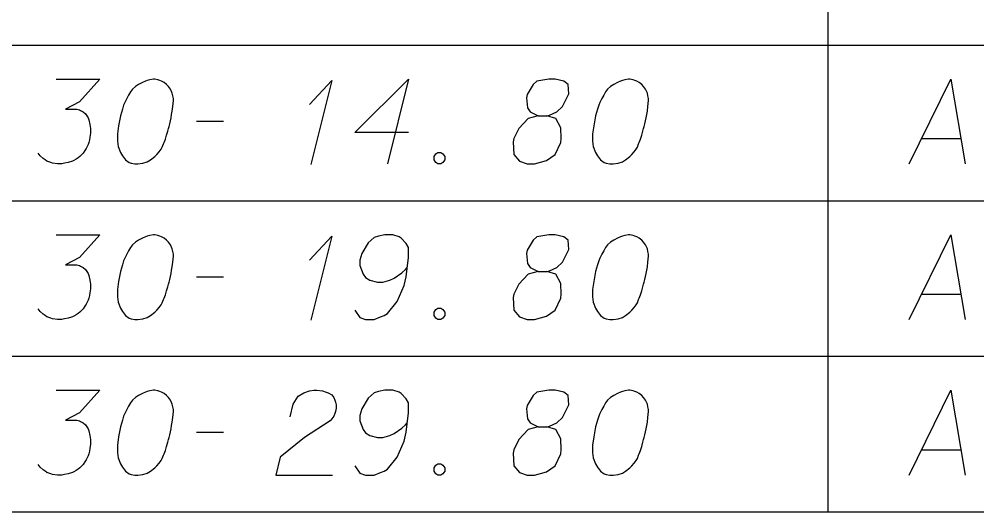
# Model space of a CAD drawing. Extents: x 2074207 to 2076812, y 516372 to 523312.
# Drawn here: x 2076399.3 to 2076453.5, y 519619.2 to 519647.1 of the extents above; entities that cross this region are included whole.
import ezdxf

# ---------------------------------------------------------------- set-up
doc = ezdxf.new("R2010")
doc.units = 0
for name, color, linetype in [('Prop DirtTable_ Soil Test Results - Outline (Major)', 7, 'Continuous'), ('Prop DirtTable_ Soil Test Results - Outline (Minor)', 7, 'Continuous'), ('Prop DirtTable_ Soil Test Results - Tx (Sample Data)', 7, 'Continuous')]:
    doc.layers.add(name, color=color, linetype=linetype)

msp = doc.modelspace()

# ---------------------------------------------------------------- linework, layer by layer
at = {"layer": 'Prop DirtTable_ Soil Test Results - Outline (Major)'}
msp.add_line((2076260.609, 519619.21), (2076811.903, 519619.21), dxfattribs=at)
at = {"layer": 'Prop DirtTable_ Soil Test Results - Outline (Minor)'}
for p, q in [((2076445.063, 519654.41), (2076445.063, 519645.61)), ((2076260.609, 519645.61), (2076811.903, 519645.61)), ((2076260.609, 519645.61), (2076811.903, 519645.61)), ((2076445.063, 519645.61), (2076445.063, 519636.81)), ((2076260.609, 519636.81), (2076811.903, 519636.81)), ((2076260.609, 519636.81), (2076811.903, 519636.81)), ((2076445.063, 519636.81), (2076445.063, 519628.01)), ((2076260.609, 519628.01), (2076811.903, 519628.01)), ((2076260.609, 519628.01), (2076811.903, 519628.01)), ((2076445.063, 519628.01), (2076445.063, 519619.21)), ((2076260.609, 519619.21), (2076811.903, 519619.21))]:
    msp.add_line(p, q, dxfattribs=at)
at = {"layer": 'Prop DirtTable_ Soil Test Results - Tx (Sample Data)'}
for points in [[(2076401.419, 519643.691), (2076403.888, 519643.691), (2076402.724, 519642.406), (2076401.948, 519641.99), (2076402.583, 519641.99), (2076402.724, 519641.952), (2076402.794, 519641.915), (2076402.865, 519641.877), (2076402.935, 519641.839), (2076403.077, 519641.726), (2076403.147, 519641.612), (2076403.218, 519641.499), (2076403.253, 519641.385), (2076403.323, 519641.121), (2076403.359, 519640.894), (2076403.359, 519640.781), (2076403.359, 519640.63), (2076403.323, 519640.403), (2076403.288, 519640.252), (2076403.253, 519640.1), (2076403.218, 519639.987), (2076403.182, 519639.911), (2076403.147, 519639.836), (2076403.112, 519639.76), (2076403.041, 519639.647), (2076402.935, 519639.496), (2076402.83, 519639.382), (2076402.759, 519639.307), (2076402.653, 519639.231), (2076402.547, 519639.155), (2076402.406, 519639.08), (2076402.336, 519639.042), (2076402.089, 519638.967), (2076401.877, 519638.929), (2076401.736, 519638.891), (2076401.489, 519638.891), (2076401.207, 519638.929), (2076401.101, 519638.967), (2076400.995, 519639.004), (2076400.889, 519639.042), (2076400.784, 519639.118), (2076400.678, 519639.193), (2076400.501, 519639.344), (2076400.396, 519639.496)], [(2076406.992, 519643.691), (2076406.922, 519643.691), (2076406.71, 519643.653), (2076406.569, 519643.615), (2076406.463, 519643.578), (2076406.287, 519643.502), (2076406.075, 519643.389), (2076405.899, 519643.275), (2076405.722, 519643.124), (2076405.616, 519642.973), (2076405.511, 519642.784), (2076405.405, 519642.595), (2076405.299, 519642.368), (2076405.228, 519642.217), (2076405.158, 519641.99), (2076405.052, 519641.612), (2076404.946, 519641.045), (2076404.876, 519640.592), (2076404.876, 519640.176), (2076404.911, 519639.874), (2076405.052, 519639.533), (2076405.158, 519639.344), (2076405.334, 519639.118), (2076405.546, 519638.967), (2076405.652, 519638.929), (2076405.863, 519638.891), (2076406.04, 519638.891), (2076406.322, 519638.929), (2076406.569, 519639.004), (2076406.745, 519639.118), (2076406.992, 519639.307), (2076407.098, 519639.42), (2076407.239, 519639.571), (2076407.345, 519639.722), (2076407.415, 519639.836), (2076407.486, 519640.025), (2076407.521, 519640.1), (2076407.592, 519640.289), (2076407.662, 519640.516), (2076407.733, 519640.743), (2076407.768, 519640.894), (2076407.803, 519641.007), (2076407.839, 519641.159), (2076407.909, 519641.499), (2076407.945, 519641.688), (2076407.98, 519641.877), (2076408.015, 519642.141), (2076408.05, 519642.481), (2076408.05, 519642.595), (2076408.015, 519642.746), (2076407.98, 519642.897), (2076407.874, 519643.124), (2076407.768, 519643.275), (2076407.662, 519643.389), (2076407.521, 519643.502), (2076407.38, 519643.578), (2076407.274, 519643.615), (2076407.169, 519643.653), (2076406.992, 519643.691)], [(2076415.74, 519642.255), (2076417.01, 519643.615), (2076415.811, 519638.853)], [(2076421.349, 519640.667), (2076418.316, 519640.667), (2076421.349, 519643.691), (2076420.15, 519638.891)], [(2076428.687, 519641.612), (2076429.18, 519641.612), (2076429.322, 519641.65), (2076429.745, 519641.839), (2076430.062, 519642.141), (2076430.415, 519642.859), (2076430.38, 519643.389), (2076430.133, 519643.578), (2076429.639, 519643.691), (2076429.286, 519643.691), (2076428.616, 519643.578), (2076428.404, 519643.389), (2076428.052, 519642.822), (2076428.016, 519642.633), (2076428.087, 519642.066), (2076428.228, 519641.839), (2076428.687, 519641.612), (2076428.122, 519641.461), (2076427.593, 519640.894), (2076427.311, 519640.327), (2076427.276, 519640.138), (2076427.311, 519639.42), (2076427.628, 519639.042), (2076428.052, 519638.891), (2076428.475, 519638.891), (2076429.145, 519639.08), (2076429.639, 519639.42), (2076429.957, 519640.1), (2076429.992, 519640.327), (2076429.957, 519640.932), (2076429.674, 519641.461), (2076429.18, 519641.612)], [(2076433.872, 519643.691), (2076433.802, 519643.691), (2076433.59, 519643.653), (2076433.449, 519643.615), (2076433.343, 519643.578), (2076433.167, 519643.502), (2076432.955, 519643.389), (2076432.779, 519643.275), (2076432.602, 519643.124), (2076432.496, 519642.973), (2076432.391, 519642.784), (2076432.285, 519642.595), (2076432.179, 519642.368), (2076432.108, 519642.217), (2076432.038, 519641.99), (2076431.932, 519641.612), (2076431.826, 519641.045), (2076431.756, 519640.592), (2076431.756, 519640.176), (2076431.791, 519639.874), (2076431.932, 519639.533), (2076432.038, 519639.344), (2076432.214, 519639.118), (2076432.426, 519638.967), (2076432.532, 519638.929), (2076432.743, 519638.891), (2076432.92, 519638.891), (2076433.202, 519638.929), (2076433.449, 519639.004), (2076433.625, 519639.118), (2076433.872, 519639.307), (2076433.978, 519639.42), (2076434.119, 519639.571), (2076434.225, 519639.722), (2076434.295, 519639.836), (2076434.366, 519640.025), (2076434.401, 519640.1), (2076434.472, 519640.289), (2076434.542, 519640.516), (2076434.613, 519640.743), (2076434.648, 519640.894), (2076434.683, 519641.007), (2076434.719, 519641.159), (2076434.789, 519641.499), (2076434.825, 519641.688), (2076434.86, 519641.877), (2076434.895, 519642.141), (2076434.93, 519642.481), (2076434.93, 519642.595), (2076434.895, 519642.746), (2076434.86, 519642.897), (2076434.754, 519643.124), (2076434.648, 519643.275), (2076434.542, 519643.389), (2076434.401, 519643.502), (2076434.26, 519643.578), (2076434.154, 519643.615), (2076434.049, 519643.653), (2076433.872, 519643.691)], [(2076449.676, 519638.891), (2076452.039, 519643.691), (2076452.85, 519638.891)], [(2076409.356, 519641.31), (2076410.872, 519641.31)], [(2076450.381, 519640.327), (2076452.603, 519640.327)], [(2076423.007, 519639.533), (2076423.184, 519639.533), (2076423.289, 519639.458), (2076423.395, 519639.307), (2076423.395, 519639.118), (2076423.289, 519638.967), (2076423.184, 519638.891), (2076423.007, 519638.891), (2076422.901, 519638.967), (2076422.796, 519639.118), (2076422.796, 519639.307), (2076422.901, 519639.458), (2076423.007, 519639.533)], [(2076401.419, 519634.891), (2076403.888, 519634.891), (2076402.724, 519633.606), (2076401.948, 519633.19), (2076402.583, 519633.19), (2076402.724, 519633.152), (2076402.794, 519633.115), (2076402.865, 519633.077), (2076402.935, 519633.039), (2076403.077, 519632.926), (2076403.147, 519632.812), (2076403.218, 519632.699), (2076403.253, 519632.585), (2076403.323, 519632.321), (2076403.359, 519632.094), (2076403.359, 519631.981), (2076403.359, 519631.83), (2076403.323, 519631.603), (2076403.288, 519631.452), (2076403.253, 519631.3), (2076403.218, 519631.187), (2076403.182, 519631.111), (2076403.147, 519631.036), (2076403.112, 519630.96), (2076403.041, 519630.847), (2076402.935, 519630.696), (2076402.83, 519630.582), (2076402.759, 519630.507), (2076402.653, 519630.431), (2076402.547, 519630.355), (2076402.406, 519630.28), (2076402.336, 519630.242), (2076402.089, 519630.167), (2076401.877, 519630.129), (2076401.736, 519630.091), (2076401.489, 519630.091), (2076401.207, 519630.129), (2076401.101, 519630.167), (2076400.995, 519630.204), (2076400.889, 519630.242), (2076400.784, 519630.318), (2076400.678, 519630.393), (2076400.501, 519630.544), (2076400.396, 519630.696)], [(2076406.992, 519634.891), (2076406.922, 519634.891), (2076406.71, 519634.853), (2076406.569, 519634.815), (2076406.463, 519634.778), (2076406.287, 519634.702), (2076406.075, 519634.589), (2076405.899, 519634.475), (2076405.722, 519634.324), (2076405.616, 519634.173), (2076405.511, 519633.984), (2076405.405, 519633.795), (2076405.299, 519633.568), (2076405.228, 519633.417), (2076405.158, 519633.19), (2076405.052, 519632.812), (2076404.946, 519632.245), (2076404.876, 519631.792), (2076404.876, 519631.376), (2076404.911, 519631.074), (2076405.052, 519630.733), (2076405.158, 519630.544), (2076405.334, 519630.318), (2076405.546, 519630.167), (2076405.652, 519630.129), (2076405.863, 519630.091), (2076406.04, 519630.091), (2076406.322, 519630.129), (2076406.569, 519630.204), (2076406.745, 519630.318), (2076406.992, 519630.507), (2076407.098, 519630.62), (2076407.239, 519630.771), (2076407.345, 519630.922), (2076407.415, 519631.036), (2076407.486, 519631.225), (2076407.521, 519631.3), (2076407.592, 519631.489), (2076407.662, 519631.716), (2076407.733, 519631.943), (2076407.768, 519632.094), (2076407.803, 519632.207), (2076407.839, 519632.359), (2076407.909, 519632.699), (2076407.945, 519632.888), (2076407.98, 519633.077), (2076408.015, 519633.341), (2076408.05, 519633.681), (2076408.05, 519633.795), (2076408.015, 519633.946), (2076407.98, 519634.097), (2076407.874, 519634.324), (2076407.768, 519634.475), (2076407.662, 519634.589), (2076407.521, 519634.702), (2076407.38, 519634.778), (2076407.274, 519634.815), (2076407.169, 519634.853), (2076406.992, 519634.891)], [(2076415.74, 519633.455), (2076417.01, 519634.815), (2076415.811, 519630.053)], [(2076418.316, 519630.62), (2076418.598, 519630.204), (2076418.915, 519630.091), (2076419.409, 519630.091), (2076419.762, 519630.242), (2076419.974, 519630.318), (2076420.15, 519630.431), (2076420.714, 519631.111), (2076421.102, 519632.018), (2076421.208, 519632.51), (2076421.349, 519633.606), (2076421.349, 519634.173), (2076421.208, 519634.4), (2076420.926, 519634.702), (2076420.82, 519634.778), (2076420.467, 519634.891), (2076420.009, 519634.891), (2076419.656, 519634.815), (2076419.409, 519634.74), (2076419.056, 519634.437), (2076418.704, 519633.833), (2076418.598, 519633.455), (2076418.598, 519633.152), (2076418.774, 519632.661), (2076418.915, 519632.472), (2076419.162, 519632.321), (2076419.586, 519632.207), (2076419.903, 519632.207), (2076420.291, 519632.321), (2076420.538, 519632.434), (2076420.961, 519632.737), (2076421.173, 519632.926), (2076421.279, 519633.039)], [(2076428.687, 519632.812), (2076429.18, 519632.812), (2076429.322, 519632.85), (2076429.745, 519633.039), (2076430.062, 519633.341), (2076430.415, 519634.059), (2076430.38, 519634.589), (2076430.133, 519634.778), (2076429.639, 519634.891), (2076429.286, 519634.891), (2076428.616, 519634.778), (2076428.404, 519634.589), (2076428.052, 519634.022), (2076428.016, 519633.833), (2076428.087, 519633.266), (2076428.228, 519633.039), (2076428.687, 519632.812), (2076428.122, 519632.661), (2076427.593, 519632.094), (2076427.311, 519631.527), (2076427.276, 519631.338), (2076427.311, 519630.62), (2076427.628, 519630.242), (2076428.052, 519630.091), (2076428.475, 519630.091), (2076429.145, 519630.28), (2076429.639, 519630.62), (2076429.957, 519631.3), (2076429.992, 519631.527), (2076429.957, 519632.132), (2076429.674, 519632.661), (2076429.18, 519632.812)], [(2076433.872, 519634.891), (2076433.802, 519634.891), (2076433.59, 519634.853), (2076433.449, 519634.815), (2076433.343, 519634.778), (2076433.167, 519634.702), (2076432.955, 519634.589), (2076432.779, 519634.475), (2076432.602, 519634.324), (2076432.496, 519634.173), (2076432.391, 519633.984), (2076432.285, 519633.795), (2076432.179, 519633.568), (2076432.108, 519633.417), (2076432.038, 519633.19), (2076431.932, 519632.812), (2076431.826, 519632.245), (2076431.756, 519631.792), (2076431.756, 519631.376), (2076431.791, 519631.074), (2076431.932, 519630.733), (2076432.038, 519630.544), (2076432.214, 519630.318), (2076432.426, 519630.167), (2076432.532, 519630.129), (2076432.743, 519630.091), (2076432.92, 519630.091), (2076433.202, 519630.129), (2076433.449, 519630.204), (2076433.625, 519630.318), (2076433.872, 519630.507), (2076433.978, 519630.62), (2076434.119, 519630.771), (2076434.225, 519630.922), (2076434.295, 519631.036), (2076434.366, 519631.225), (2076434.401, 519631.3), (2076434.472, 519631.489), (2076434.542, 519631.716), (2076434.613, 519631.943), (2076434.648, 519632.094), (2076434.683, 519632.207), (2076434.719, 519632.359), (2076434.789, 519632.699), (2076434.825, 519632.888), (2076434.86, 519633.077), (2076434.895, 519633.341), (2076434.93, 519633.681), (2076434.93, 519633.795), (2076434.895, 519633.946), (2076434.86, 519634.097), (2076434.754, 519634.324), (2076434.648, 519634.475), (2076434.542, 519634.589), (2076434.401, 519634.702), (2076434.26, 519634.778), (2076434.154, 519634.815), (2076434.049, 519634.853), (2076433.872, 519634.891)], [(2076449.676, 519630.091), (2076452.039, 519634.891), (2076452.85, 519630.091)], [(2076409.356, 519632.51), (2076410.872, 519632.51)], [(2076450.381, 519631.527), (2076452.603, 519631.527)], [(2076423.007, 519630.733), (2076423.184, 519630.733), (2076423.289, 519630.658), (2076423.395, 519630.507), (2076423.395, 519630.318), (2076423.289, 519630.167), (2076423.184, 519630.091), (2076423.007, 519630.091), (2076422.901, 519630.167), (2076422.796, 519630.318), (2076422.796, 519630.507), (2076422.901, 519630.658), (2076423.007, 519630.733)], [(2076401.419, 519626.091), (2076403.888, 519626.091), (2076402.724, 519624.806), (2076401.948, 519624.39), (2076402.583, 519624.39), (2076402.724, 519624.352), (2076402.794, 519624.315), (2076402.865, 519624.277), (2076402.935, 519624.239), (2076403.077, 519624.126), (2076403.147, 519624.012), (2076403.218, 519623.899), (2076403.253, 519623.785), (2076403.323, 519623.521), (2076403.359, 519623.294), (2076403.359, 519623.181), (2076403.359, 519623.03), (2076403.323, 519622.803), (2076403.288, 519622.652), (2076403.253, 519622.5), (2076403.218, 519622.387), (2076403.182, 519622.311), (2076403.147, 519622.236), (2076403.112, 519622.16), (2076403.041, 519622.047), (2076402.935, 519621.896), (2076402.83, 519621.782), (2076402.759, 519621.707), (2076402.653, 519621.631), (2076402.547, 519621.555), (2076402.406, 519621.48), (2076402.336, 519621.442), (2076402.089, 519621.367), (2076401.877, 519621.329), (2076401.736, 519621.291), (2076401.489, 519621.291), (2076401.207, 519621.329), (2076401.101, 519621.367), (2076400.995, 519621.404), (2076400.889, 519621.442), (2076400.784, 519621.518), (2076400.678, 519621.593), (2076400.501, 519621.744), (2076400.396, 519621.896)], [(2076406.992, 519626.091), (2076406.922, 519626.091), (2076406.71, 519626.053), (2076406.569, 519626.015), (2076406.463, 519625.978), (2076406.287, 519625.902), (2076406.075, 519625.789), (2076405.899, 519625.675), (2076405.722, 519625.524), (2076405.616, 519625.373), (2076405.511, 519625.184), (2076405.405, 519624.995), (2076405.299, 519624.768), (2076405.228, 519624.617), (2076405.158, 519624.39), (2076405.052, 519624.012), (2076404.946, 519623.445), (2076404.876, 519622.992), (2076404.876, 519622.576), (2076404.911, 519622.274), (2076405.052, 519621.933), (2076405.158, 519621.744), (2076405.334, 519621.518), (2076405.546, 519621.367), (2076405.652, 519621.329), (2076405.863, 519621.291), (2076406.04, 519621.291), (2076406.322, 519621.329), (2076406.569, 519621.404), (2076406.745, 519621.518), (2076406.992, 519621.707), (2076407.098, 519621.82), (2076407.239, 519621.971), (2076407.345, 519622.122), (2076407.415, 519622.236), (2076407.486, 519622.425), (2076407.521, 519622.5), (2076407.592, 519622.689), (2076407.662, 519622.916), (2076407.733, 519623.143), (2076407.768, 519623.294), (2076407.803, 519623.407), (2076407.839, 519623.559), (2076407.909, 519623.899), (2076407.945, 519624.088), (2076407.98, 519624.277), (2076408.015, 519624.541), (2076408.05, 519624.881), (2076408.05, 519624.995), (2076408.015, 519625.146), (2076407.98, 519625.297), (2076407.874, 519625.524), (2076407.768, 519625.675), (2076407.662, 519625.789), (2076407.521, 519625.902), (2076407.38, 519625.978), (2076407.274, 519626.015), (2076407.169, 519626.053), (2076406.992, 519626.091)], [(2076414.647, 519624.579), (2076414.823, 519625.297), (2076415.106, 519625.751), (2076415.423, 519625.94), (2076415.74, 519626.053), (2076415.987, 519626.091), (2076416.164, 519626.091), (2076416.481, 519626.053), (2076416.693, 519625.978), (2076416.799, 519625.94), (2076417.01, 519625.826), (2076417.116, 519625.675), (2076417.187, 519625.524), (2076417.222, 519625.411), (2076417.257, 519625.259), (2076417.257, 519625.07), (2076417.222, 519624.881), (2076417.187, 519624.768), (2076417.116, 519624.617), (2076417.01, 519624.466), (2076416.905, 519624.352), (2076415.458, 519623.407), (2076414.083, 519622.311), (2076413.836, 519621.291), (2076417.046, 519621.291)], [(2076418.316, 519621.82), (2076418.598, 519621.404), (2076418.915, 519621.291), (2076419.409, 519621.291), (2076419.762, 519621.442), (2076419.974, 519621.518), (2076420.15, 519621.631), (2076420.714, 519622.311), (2076421.102, 519623.218), (2076421.208, 519623.71), (2076421.349, 519624.806), (2076421.349, 519625.373), (2076421.208, 519625.6), (2076420.926, 519625.902), (2076420.82, 519625.978), (2076420.467, 519626.091), (2076420.009, 519626.091), (2076419.656, 519626.015), (2076419.409, 519625.94), (2076419.056, 519625.637), (2076418.704, 519625.033), (2076418.598, 519624.655), (2076418.598, 519624.352), (2076418.774, 519623.861), (2076418.915, 519623.672), (2076419.162, 519623.521), (2076419.586, 519623.407), (2076419.903, 519623.407), (2076420.291, 519623.521), (2076420.538, 519623.634), (2076420.961, 519623.937), (2076421.173, 519624.126), (2076421.279, 519624.239)], [(2076428.687, 519624.012), (2076429.18, 519624.012), (2076429.322, 519624.05), (2076429.745, 519624.239), (2076430.062, 519624.541), (2076430.415, 519625.259), (2076430.38, 519625.789), (2076430.133, 519625.978), (2076429.639, 519626.091), (2076429.286, 519626.091), (2076428.616, 519625.978), (2076428.404, 519625.789), (2076428.052, 519625.222), (2076428.016, 519625.033), (2076428.087, 519624.466), (2076428.228, 519624.239), (2076428.687, 519624.012), (2076428.122, 519623.861), (2076427.593, 519623.294), (2076427.311, 519622.727), (2076427.276, 519622.538), (2076427.311, 519621.82), (2076427.628, 519621.442), (2076428.052, 519621.291), (2076428.475, 519621.291), (2076429.145, 519621.48), (2076429.639, 519621.82), (2076429.957, 519622.5), (2076429.992, 519622.727), (2076429.957, 519623.332), (2076429.674, 519623.861), (2076429.18, 519624.012)], [(2076433.872, 519626.091), (2076433.802, 519626.091), (2076433.59, 519626.053), (2076433.449, 519626.015), (2076433.343, 519625.978), (2076433.167, 519625.902), (2076432.955, 519625.789), (2076432.779, 519625.675), (2076432.602, 519625.524), (2076432.496, 519625.373), (2076432.391, 519625.184), (2076432.285, 519624.995), (2076432.179, 519624.768), (2076432.108, 519624.617), (2076432.038, 519624.39), (2076431.932, 519624.012), (2076431.826, 519623.445), (2076431.756, 519622.992), (2076431.756, 519622.576), (2076431.791, 519622.274), (2076431.932, 519621.933), (2076432.038, 519621.744), (2076432.214, 519621.518), (2076432.426, 519621.367), (2076432.532, 519621.329), (2076432.743, 519621.291), (2076432.92, 519621.291), (2076433.202, 519621.329), (2076433.449, 519621.404), (2076433.625, 519621.518), (2076433.872, 519621.707), (2076433.978, 519621.82), (2076434.119, 519621.971), (2076434.225, 519622.122), (2076434.295, 519622.236), (2076434.366, 519622.425), (2076434.401, 519622.5), (2076434.472, 519622.689), (2076434.542, 519622.916), (2076434.613, 519623.143), (2076434.648, 519623.294), (2076434.683, 519623.407), (2076434.719, 519623.559), (2076434.789, 519623.899), (2076434.825, 519624.088), (2076434.86, 519624.277), (2076434.895, 519624.541), (2076434.93, 519624.881), (2076434.93, 519624.995), (2076434.895, 519625.146), (2076434.86, 519625.297), (2076434.754, 519625.524), (2076434.648, 519625.675), (2076434.542, 519625.789), (2076434.401, 519625.902), (2076434.26, 519625.978), (2076434.154, 519626.015), (2076434.049, 519626.053), (2076433.872, 519626.091)], [(2076449.676, 519621.291), (2076452.039, 519626.091), (2076452.85, 519621.291)], [(2076409.356, 519623.71), (2076410.872, 519623.71)], [(2076450.381, 519622.727), (2076452.603, 519622.727)], [(2076423.007, 519621.933), (2076423.184, 519621.933), (2076423.289, 519621.858), (2076423.395, 519621.707), (2076423.395, 519621.518), (2076423.289, 519621.367), (2076423.184, 519621.291), (2076423.007, 519621.291), (2076422.901, 519621.367), (2076422.796, 519621.518), (2076422.796, 519621.707), (2076422.901, 519621.858), (2076423.007, 519621.933)]]:
    msp.add_lwpolyline(points, dxfattribs=at)

doc.saveas('drawing.dxf')
